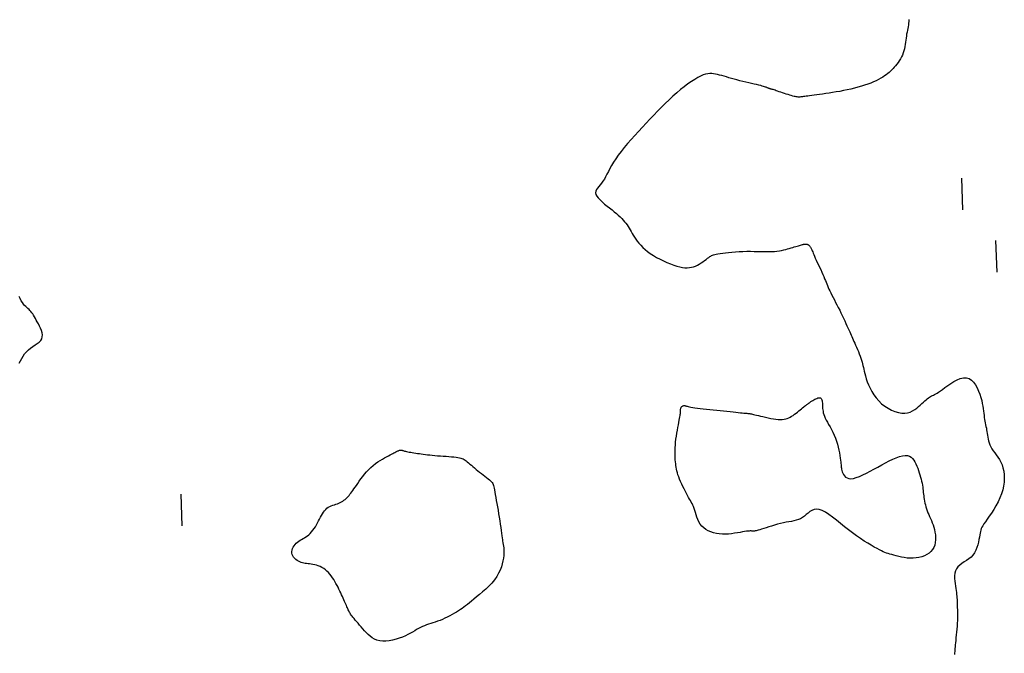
# Model space of a CAD drawing. Header units: millimetres. Extents: x 32690613 to 32693367, y 5343692 to 5344708.
# Tile 314 of 656: x 32692805 to 32692836, y 5343718 to 5343738. Entities that reach past the tile are written whole.
import ezdxf

# ---------------------------------------------------------------- set-up
doc = ezdxf.new("R2010")
doc.units = ezdxf.units.MM
doc.header["$LTSCALE"] = 20
doc.layers.add('02-DGM_HL_493.50', color=112, linetype='Continuous')

msp = doc.modelspace()

# ---------------------------------------------------------------- linework, layer by layer
at = {"layer": '02-DGM_HL_493.50', "elevation": 493.5, "flags": 128}
for points in [[(32692833.153, 5343737.748), (32692833.151, 5343737.69), (32692833.147, 5343737.633), (32692833.14, 5343737.577), (32692833.131, 5343737.521), (32692833.121, 5343737.465), (32692833.11, 5343737.408), (32692833.098, 5343737.35), (32692833.087, 5343737.29), (32692833.077, 5343737.228), (32692833.068, 5343737.164), (32692833.06, 5343737.098), (32692833.052, 5343737.031), (32692833.042, 5343736.962), (32692833.031, 5343736.894), (32692833.017, 5343736.825), (32692833, 5343736.758), (32692832.979, 5343736.692), (32692832.953, 5343736.627), (32692832.923, 5343736.565), (32692832.89, 5343736.506), (32692832.853, 5343736.448), (32692832.815, 5343736.393), (32692832.776, 5343736.34), (32692832.736, 5343736.29), (32692832.696, 5343736.243), (32692832.657, 5343736.199), (32692832.618, 5343736.157), (32692832.578, 5343736.117), (32692832.537, 5343736.079), (32692832.492, 5343736.041), (32692832.444, 5343736.005), (32692832.392, 5343735.968), (32692832.334, 5343735.931), (32692832.269, 5343735.894), (32692832.199, 5343735.856), (32692832.122, 5343735.818), (32692832.04, 5343735.78), (32692831.953, 5343735.743), (32692831.859, 5343735.707), (32692831.761, 5343735.673), (32692831.658, 5343735.64), (32692831.551, 5343735.608), (32692831.439, 5343735.579), (32692831.325, 5343735.552), (32692831.21, 5343735.527), (32692831.093, 5343735.503), (32692830.977, 5343735.481), (32692830.862, 5343735.461), (32692830.75, 5343735.442), (32692830.641, 5343735.425), (32692830.535, 5343735.41), (32692830.435, 5343735.396), (32692830.34, 5343735.383), (32692830.251, 5343735.371), (32692830.168, 5343735.361), (32692830.094, 5343735.351), (32692830.027, 5343735.342), (32692829.969, 5343735.334), (32692829.919, 5343735.327), (32692829.876, 5343735.32), (32692829.838, 5343735.315), (32692829.804, 5343735.31), (32692829.774, 5343735.306), (32692829.746, 5343735.304), (32692829.719, 5343735.302), (32692829.692, 5343735.302), (32692829.664, 5343735.302), (32692829.636, 5343735.305), (32692829.605, 5343735.309), (32692829.571, 5343735.315), (32692829.535, 5343735.323), (32692829.494, 5343735.333), (32692829.449, 5343735.345), (32692829.399, 5343735.36), (32692829.346, 5343735.377), (32692829.29, 5343735.396), (32692829.233, 5343735.415), (32692829.176, 5343735.434), (32692829.12, 5343735.453), (32692829.068, 5343735.471), (32692829.019, 5343735.488), (32692828.976, 5343735.502), (32692828.938, 5343735.515), (32692828.905, 5343735.525), (32692828.875, 5343735.535), (32692828.85, 5343735.542), (32692828.828, 5343735.549), (32692828.808, 5343735.555), (32692828.791, 5343735.56), (32692828.777, 5343735.564), (32692828.763, 5343735.568), (32692828.751, 5343735.572), (32692828.739, 5343735.576), (32692828.728, 5343735.579), (32692828.716, 5343735.584), (32692828.703, 5343735.588), (32692828.689, 5343735.594), (32692828.674, 5343735.6), (32692828.655, 5343735.608), (32692828.633, 5343735.616), (32692828.606, 5343735.626), (32692828.573, 5343735.637), (32692828.532, 5343735.649), (32692828.484, 5343735.662), (32692828.426, 5343735.677), (32692828.357, 5343735.694), (32692828.281, 5343735.712), (32692828.197, 5343735.731), (32692828.108, 5343735.751), (32692828.015, 5343735.773), (32692827.921, 5343735.795), (32692827.827, 5343735.818), (32692827.735, 5343735.841), (32692827.647, 5343735.865), (32692827.561, 5343735.888), (32692827.48, 5343735.912), (32692827.401, 5343735.935), (32692827.327, 5343735.957), (32692827.255, 5343735.977), (32692827.187, 5343735.996), (32692827.123, 5343736.013), (32692827.061, 5343736.027), (32692827.001, 5343736.038), (32692826.941, 5343736.044), (32692826.879, 5343736.045), (32692826.815, 5343736.038), (32692826.747, 5343736.023), (32692826.673, 5343735.998), (32692826.591, 5343735.963), (32692826.501, 5343735.916), (32692826.402, 5343735.859), (32692826.298, 5343735.791), (32692826.188, 5343735.714), (32692826.073, 5343735.628), (32692825.955, 5343735.535), (32692825.836, 5343735.435), (32692825.715, 5343735.328), (32692825.594, 5343735.217), (32692825.474, 5343735.101), (32692825.353, 5343734.981), (32692825.233, 5343734.858), (32692825.113, 5343734.732), (32692824.993, 5343734.604), (32692824.873, 5343734.475), (32692824.752, 5343734.346), (32692824.633, 5343734.216), (32692824.514, 5343734.087), (32692824.399, 5343733.959), (32692824.287, 5343733.833), (32692824.182, 5343733.709), (32692824.083, 5343733.588), (32692823.992, 5343733.471), (32692823.912, 5343733.357), (32692823.842, 5343733.249), (32692823.781, 5343733.145), (32692823.728, 5343733.047), (32692823.681, 5343732.954), (32692823.637, 5343732.867), (32692823.595, 5343732.786), (32692823.554, 5343732.712), (32692823.511, 5343732.644), (32692823.465, 5343732.583), (32692823.419, 5343732.528), (32692823.375, 5343732.476), (32692823.336, 5343732.428), (32692823.305, 5343732.381), (32692823.285, 5343732.333), (32692823.278, 5343732.284), (32692823.288, 5343732.232), (32692823.317, 5343732.176), (32692823.361, 5343732.117), (32692823.419, 5343732.055), (32692823.487, 5343731.992), (32692823.561, 5343731.927), (32692823.64, 5343731.863), (32692823.719, 5343731.801), (32692823.795, 5343731.74), (32692823.867, 5343731.681), (32692823.933, 5343731.625), (32692823.994, 5343731.572), (32692824.05, 5343731.52), (32692824.102, 5343731.469), (32692824.149, 5343731.418), (32692824.193, 5343731.368), (32692824.232, 5343731.318), (32692824.268, 5343731.268), (32692824.302, 5343731.216), (32692824.334, 5343731.164), (32692824.365, 5343731.11), (32692824.396, 5343731.055), (32692824.429, 5343730.999), (32692824.464, 5343730.941), (32692824.502, 5343730.881), (32692824.544, 5343730.819), (32692824.591, 5343730.755), (32692824.643, 5343730.69), (32692824.701, 5343730.625), (32692824.765, 5343730.559), (32692824.837, 5343730.493), (32692824.916, 5343730.428), (32692825.003, 5343730.364), (32692825.099, 5343730.302), (32692825.202, 5343730.241), (32692825.309, 5343730.184), (32692825.419, 5343730.13), (32692825.529, 5343730.081), (32692825.638, 5343730.037), (32692825.742, 5343729.999), (32692825.841, 5343729.968), (32692825.932, 5343729.944), (32692826.016, 5343729.928), (32692826.094, 5343729.918), (32692826.166, 5343729.916), (32692826.235, 5343729.92), (32692826.3, 5343729.93), (32692826.363, 5343729.947), (32692826.425, 5343729.97), (32692826.486, 5343729.999), (32692826.546, 5343730.032), (32692826.605, 5343730.068), (32692826.661, 5343730.105), (32692826.714, 5343730.143), (32692826.763, 5343730.179), (32692826.807, 5343730.213), (32692826.846, 5343730.242), (32692826.879, 5343730.267), (32692826.909, 5343730.286), (32692826.937, 5343730.302), (32692826.966, 5343730.315), (32692826.998, 5343730.326), (32692827.035, 5343730.335), (32692827.081, 5343730.345), (32692827.137, 5343730.354), (32692827.206, 5343730.365), (32692827.285, 5343730.377), (32692827.375, 5343730.389), (32692827.473, 5343730.4), (32692827.578, 5343730.411), (32692827.689, 5343730.42), (32692827.805, 5343730.428), (32692827.923, 5343730.433), (32692828.043, 5343730.435), (32692828.163, 5343730.434), (32692828.282, 5343730.432), (32692828.4, 5343730.43), (32692828.514, 5343730.427), (32692828.624, 5343730.425), (32692828.728, 5343730.425), (32692828.825, 5343730.428), (32692828.915, 5343730.433), (32692828.998, 5343730.441), (32692829.074, 5343730.451), (32692829.145, 5343730.463), (32692829.211, 5343730.477), (32692829.272, 5343730.492), (32692829.331, 5343730.508), (32692829.387, 5343730.524), (32692829.441, 5343730.54), (32692829.493, 5343730.555), (32692829.542, 5343730.571), (32692829.589, 5343730.585), (32692829.633, 5343730.599), (32692829.674, 5343730.611), (32692829.711, 5343730.623), (32692829.744, 5343730.633), (32692829.773, 5343730.641), (32692829.798, 5343730.647), (32692829.82, 5343730.653), (32692829.839, 5343730.657), (32692829.856, 5343730.659), (32692829.871, 5343730.661), (32692829.885, 5343730.662), (32692829.898, 5343730.662), (32692829.911, 5343730.662), (32692829.924, 5343730.661), (32692829.937, 5343730.659), (32692829.95, 5343730.656), (32692829.962, 5343730.652), (32692829.973, 5343730.647), (32692829.985, 5343730.642), (32692829.996, 5343730.635), (32692830.006, 5343730.627), (32692830.016, 5343730.618), (32692830.026, 5343730.607), (32692830.036, 5343730.594), (32692830.046, 5343730.58), (32692830.055, 5343730.564), (32692830.065, 5343730.546), (32692830.075, 5343730.525), (32692830.086, 5343730.503), (32692830.097, 5343730.477), (32692830.109, 5343730.448), (32692830.124, 5343730.414), (32692830.14, 5343730.375), (32692830.159, 5343730.331), (32692830.182, 5343730.28), (32692830.207, 5343730.222), (32692830.237, 5343730.157), (32692830.27, 5343730.086), (32692830.304, 5343730.011), (32692830.34, 5343729.934), (32692830.376, 5343729.856), (32692830.411, 5343729.779), (32692830.444, 5343729.704), (32692830.474, 5343729.635), (32692830.501, 5343729.571), (32692830.526, 5343729.512), (32692830.548, 5343729.457), (32692830.569, 5343729.404), (32692830.591, 5343729.351), (32692830.613, 5343729.298), (32692830.637, 5343729.243), (32692830.665, 5343729.184), (32692830.696, 5343729.12), (32692830.73, 5343729.051), (32692830.768, 5343728.979), (32692830.807, 5343728.903), (32692830.848, 5343728.824), (32692830.89, 5343728.743), (32692830.932, 5343728.66), (32692830.975, 5343728.576), (32692831.016, 5343728.491), (32692831.057, 5343728.406), (32692831.096, 5343728.323), (32692831.134, 5343728.241), (32692831.17, 5343728.162), (32692831.204, 5343728.087), (32692831.235, 5343728.017), (32692831.264, 5343727.952), (32692831.29, 5343727.894), (32692831.314, 5343727.84), (32692831.336, 5343727.79), (32692831.358, 5343727.742), (32692831.379, 5343727.695), (32692831.401, 5343727.646), (32692831.424, 5343727.594), (32692831.449, 5343727.538), (32692831.476, 5343727.477), (32692831.505, 5343727.411), (32692831.535, 5343727.342), (32692831.565, 5343727.272), (32692831.594, 5343727.201), (32692831.621, 5343727.131), (32692831.646, 5343727.063), (32692831.667, 5343726.999), (32692831.684, 5343726.939), (32692831.698, 5343726.883), (32692831.71, 5343726.828), (32692831.722, 5343726.772), (32692831.734, 5343726.713), (32692831.748, 5343726.65), (32692831.765, 5343726.581), (32692831.786, 5343726.503), (32692831.813, 5343726.416), (32692831.846, 5343726.321), (32692831.886, 5343726.22), (32692831.933, 5343726.116), (32692831.988, 5343726.011), (32692832.052, 5343725.908), (32692832.124, 5343725.807), (32692832.206, 5343725.713), (32692832.298, 5343725.627), (32692832.397, 5343725.55), (32692832.502, 5343725.483), (32692832.61, 5343725.427), (32692832.719, 5343725.382), (32692832.826, 5343725.351), (32692832.93, 5343725.332), (32692833.028, 5343725.328), (32692833.117, 5343725.339), (32692833.199, 5343725.363), (32692833.274, 5343725.397), (32692833.342, 5343725.439), (32692833.405, 5343725.486), (32692833.463, 5343725.535), (32692833.516, 5343725.585), (32692833.566, 5343725.633), (32692833.613, 5343725.676), (32692833.657, 5343725.715), (32692833.698, 5343725.75), (32692833.737, 5343725.78), (32692833.774, 5343725.808), (32692833.809, 5343725.831), (32692833.842, 5343725.852), (32692833.874, 5343725.87), (32692833.904, 5343725.886), (32692833.934, 5343725.901), (32692833.967, 5343725.918), (32692834.002, 5343725.937), (32692834.044, 5343725.96), (32692834.092, 5343725.99), (32692834.149, 5343726.028), (32692834.216, 5343726.075), (32692834.295, 5343726.133), (32692834.383, 5343726.198), (32692834.478, 5343726.263), (32692834.577, 5343726.326), (32692834.679, 5343726.381), (32692834.779, 5343726.422), (32692834.877, 5343726.446), (32692834.969, 5343726.447), (32692835.053, 5343726.421), (32692835.128, 5343726.373), (32692835.196, 5343726.305), (32692835.257, 5343726.221), (32692835.31, 5343726.127), (32692835.356, 5343726.027), (32692835.395, 5343725.924), (32692835.427, 5343725.822), (32692835.453, 5343725.726), (32692835.473, 5343725.636), (32692835.489, 5343725.551), (32692835.501, 5343725.471), (32692835.511, 5343725.395), (32692835.519, 5343725.324), (32692835.527, 5343725.257), (32692835.535, 5343725.193), (32692835.544, 5343725.132), (32692835.554, 5343725.074), (32692835.566, 5343725.018), (32692835.577, 5343724.963), (32692835.588, 5343724.909), (32692835.6, 5343724.855), (32692835.61, 5343724.801), (32692835.619, 5343724.746), (32692835.627, 5343724.689), (32692835.634, 5343724.631), (32692835.643, 5343724.572), (32692835.653, 5343724.512), (32692835.667, 5343724.451), (32692835.684, 5343724.39), (32692835.708, 5343724.328), (32692835.738, 5343724.267), (32692835.775, 5343724.206), (32692835.818, 5343724.144), (32692835.865, 5343724.08), (32692835.914, 5343724.013), (32692835.964, 5343723.943), (32692836.011, 5343723.867), (32692836.055, 5343723.785), (32692836.094, 5343723.697), (32692836.125, 5343723.601), (32692836.147, 5343723.497), (32692836.162, 5343723.387), (32692836.166, 5343723.272), (32692836.161, 5343723.153), (32692836.145, 5343723.03), (32692836.118, 5343722.905), (32692836.079, 5343722.779), (32692836.029, 5343722.652), (32692835.968, 5343722.527), (32692835.901, 5343722.404), (32692835.831, 5343722.287), (32692835.759, 5343722.176), (32692835.69, 5343722.074), (32692835.626, 5343721.981), (32692835.57, 5343721.901), (32692835.525, 5343721.834), (32692835.489, 5343721.778), (32692835.461, 5343721.729), (32692835.44, 5343721.685), (32692835.424, 5343721.642), (32692835.411, 5343721.597), (32692835.401, 5343721.547), (32692835.391, 5343721.489), (32692835.38, 5343721.421), (32692835.368, 5343721.344), (32692835.351, 5343721.262), (32692835.331, 5343721.176), (32692835.304, 5343721.089), (32692835.271, 5343721.005), (32692835.229, 5343720.925), (32692835.178, 5343720.852), (32692835.117, 5343720.788), (32692835.048, 5343720.732), (32692834.975, 5343720.681), (32692834.901, 5343720.633), (32692834.83, 5343720.585), (32692834.763, 5343720.535), (32692834.705, 5343720.482), (32692834.659, 5343720.422), (32692834.627, 5343720.354), (32692834.608, 5343720.279), (32692834.599, 5343720.199), (32692834.599, 5343720.116), (32692834.605, 5343720.033), (32692834.615, 5343719.951), (32692834.627, 5343719.872), (32692834.639, 5343719.798), (32692834.649, 5343719.731), (32692834.657, 5343719.67), (32692834.663, 5343719.612), (32692834.668, 5343719.558), (32692834.672, 5343719.504), (32692834.675, 5343719.449), (32692834.677, 5343719.393), (32692834.68, 5343719.333), (32692834.682, 5343719.268), (32692834.684, 5343719.198), (32692834.687, 5343719.124), (32692834.688, 5343719.045), (32692834.689, 5343718.963), (32692834.688, 5343718.878), (32692834.686, 5343718.79), (32692834.682, 5343718.699), (32692834.676, 5343718.606), (32692834.669, 5343718.513), (32692834.661, 5343718.42), (32692834.652, 5343718.33), (32692834.643, 5343718.243), (32692834.634, 5343718.161), (32692834.626, 5343718.086), (32692834.62, 5343718.018), (32692834.615, 5343717.96), (32692834.611, 5343717.908), (32692834.607, 5343717.86), (32692834.604, 5343717.813), (32692834.6, 5343717.765), (32692834.596, 5343717.713)], [(32692834.862, 5343731.738), (32692834.823, 5343732.738)], [(32692835.939, 5343729.779), (32692835.9, 5343730.778)], [(32692805.098, 5343726.905), (32692805.139, 5343726.975), (32692805.18, 5343727.049), (32692805.224, 5343727.125), (32692805.273, 5343727.199), (32692805.329, 5343727.267), (32692805.393, 5343727.328), (32692805.462, 5343727.383), (32692805.534, 5343727.432), (32692805.605, 5343727.479), (32692805.672, 5343727.525), (32692805.731, 5343727.572), (32692805.779, 5343727.621), (32692805.813, 5343727.675), (32692805.83, 5343727.735), (32692805.833, 5343727.799), (32692805.822, 5343727.867), (32692805.802, 5343727.936), (32692805.774, 5343728.007), (32692805.742, 5343728.076), (32692805.707, 5343728.144), (32692805.672, 5343728.207), (32692805.64, 5343728.266), (32692805.61, 5343728.32), (32692805.581, 5343728.369), (32692805.553, 5343728.415), (32692805.526, 5343728.457), (32692805.499, 5343728.496), (32692805.471, 5343728.532), (32692805.441, 5343728.565), (32692805.41, 5343728.596), (32692805.377, 5343728.627), (32692805.343, 5343728.658), (32692805.308, 5343728.692), (32692805.272, 5343728.729), (32692805.237, 5343728.771), (32692805.202, 5343728.82), (32692805.168, 5343728.877), (32692805.134, 5343728.942), (32692805.101, 5343729.014)], [(32692810.193, 5343722.768), (32692810.232, 5343721.769)]]:
    msp.add_lwpolyline(points, dxfattribs=at)
for points in [[(32692833.29, 5343720.752), (32692833.196, 5343720.752), (32692833.103, 5343720.758), (32692833.012, 5343720.77), (32692832.924, 5343720.786), (32692832.839, 5343720.805), (32692832.759, 5343720.825), (32692832.685, 5343720.845), (32692832.618, 5343720.865), (32692832.558, 5343720.882), (32692832.504, 5343720.899), (32692832.453, 5343720.916), (32692832.402, 5343720.934), (32692832.349, 5343720.956), (32692832.291, 5343720.983), (32692832.226, 5343721.015), (32692832.152, 5343721.055), (32692832.066, 5343721.103), (32692831.97, 5343721.159), (32692831.865, 5343721.223), (32692831.752, 5343721.295), (32692831.633, 5343721.373), (32692831.509, 5343721.458), (32692831.382, 5343721.549), (32692831.253, 5343721.645), (32692831.124, 5343721.746), (32692830.997, 5343721.849), (32692830.871, 5343721.95), (32692830.75, 5343722.044), (32692830.633, 5343722.129), (32692830.523, 5343722.2), (32692830.421, 5343722.254), (32692830.328, 5343722.287), (32692830.244, 5343722.297), (32692830.169, 5343722.287), (32692830.101, 5343722.26), (32692830.038, 5343722.222), (32692829.979, 5343722.176), (32692829.921, 5343722.126), (32692829.863, 5343722.077), (32692829.804, 5343722.033), (32692829.741, 5343721.998), (32692829.675, 5343721.97), (32692829.605, 5343721.948), (32692829.531, 5343721.93), (32692829.454, 5343721.914), (32692829.373, 5343721.9), (32692829.289, 5343721.885), (32692829.2, 5343721.867), (32692829.108, 5343721.845), (32692829.014, 5343721.821), (32692828.92, 5343721.794), (32692828.828, 5343721.766), (32692828.739, 5343721.738), (32692828.655, 5343721.712), (32692828.579, 5343721.687), (32692828.512, 5343721.665), (32692828.456, 5343721.648), (32692828.409, 5343721.634), (32692828.37, 5343721.624), (32692828.338, 5343721.616), (32692828.311, 5343721.611), (32692828.288, 5343721.608), (32692828.268, 5343721.607), (32692828.249, 5343721.607), (32692828.229, 5343721.608), (32692828.207, 5343721.61), (32692828.183, 5343721.611), (32692828.155, 5343721.611), (32692828.121, 5343721.61), (32692828.08, 5343721.608), (32692828.032, 5343721.602), (32692827.975, 5343721.594), (32692827.908, 5343721.582), (32692827.832, 5343721.568), (32692827.749, 5343721.552), (32692827.66, 5343721.538), (32692827.567, 5343721.525), (32692827.47, 5343721.515), (32692827.373, 5343721.509), (32692827.275, 5343721.51), (32692827.179, 5343721.517), (32692827.086, 5343721.531), (32692826.996, 5343721.553), (32692826.91, 5343721.581), (32692826.83, 5343721.617), (32692826.756, 5343721.66), (32692826.689, 5343721.71), (32692826.63, 5343721.766), (32692826.58, 5343721.83), (32692826.537, 5343721.899), (32692826.502, 5343721.971), (32692826.472, 5343722.045), (32692826.446, 5343722.119), (32692826.423, 5343722.191), (32692826.402, 5343722.26), (32692826.382, 5343722.323), (32692826.361, 5343722.379), (32692826.34, 5343722.43), (32692826.318, 5343722.477), (32692826.294, 5343722.522), (32692826.269, 5343722.568), (32692826.241, 5343722.616), (32692826.212, 5343722.668), (32692826.179, 5343722.726), (32692826.144, 5343722.791), (32692826.108, 5343722.861), (32692826.07, 5343722.937), (32692826.032, 5343723.014), (32692825.995, 5343723.093), (32692825.96, 5343723.172), (32692825.928, 5343723.248), (32692825.899, 5343723.319), (32692825.875, 5343723.386), (32692825.856, 5343723.448), (32692825.84, 5343723.507), (32692825.827, 5343723.564), (32692825.817, 5343723.62), (32692825.809, 5343723.677), (32692825.803, 5343723.734), (32692825.797, 5343723.795), (32692825.792, 5343723.859), (32692825.788, 5343723.927), (32692825.786, 5343723.999), (32692825.784, 5343724.075), (32692825.785, 5343724.154), (32692825.788, 5343724.237), (32692825.793, 5343724.324), (32692825.801, 5343724.414), (32692825.812, 5343724.507), (32692825.825, 5343724.601), (32692825.84, 5343724.696), (32692825.856, 5343724.788), (32692825.873, 5343724.878), (32692825.889, 5343724.961), (32692825.903, 5343725.038), (32692825.917, 5343725.106), (32692825.928, 5343725.164), (32692825.936, 5343725.213), (32692825.943, 5343725.254), (32692825.948, 5343725.288), (32692825.952, 5343725.316), (32692825.954, 5343725.341), (32692825.956, 5343725.362), (32692825.957, 5343725.382), (32692825.957, 5343725.401), (32692825.958, 5343725.42), (32692825.959, 5343725.438), (32692825.96, 5343725.455), (32692825.963, 5343725.472), (32692825.966, 5343725.487), (32692825.972, 5343725.502), (32692825.979, 5343725.515), (32692825.989, 5343725.528), (32692826, 5343725.538), (32692826.013, 5343725.548), (32692826.028, 5343725.555), (32692826.043, 5343725.561), (32692826.059, 5343725.565), (32692826.075, 5343725.567), (32692826.091, 5343725.567), (32692826.107, 5343725.564), (32692826.124, 5343725.56), (32692826.144, 5343725.554), (32692826.168, 5343725.546), (32692826.198, 5343725.538), (32692826.236, 5343725.528), (32692826.282, 5343725.518), (32692826.339, 5343725.508), (32692826.408, 5343725.498), (32692826.488, 5343725.488), (32692826.576, 5343725.478), (32692826.672, 5343725.468), (32692826.773, 5343725.458), (32692826.879, 5343725.447), (32692826.988, 5343725.436), (32692827.097, 5343725.425), (32692827.206, 5343725.413), (32692827.314, 5343725.401), (32692827.418, 5343725.389), (32692827.518, 5343725.378), (32692827.612, 5343725.367), (32692827.698, 5343725.357), (32692827.776, 5343725.348), (32692827.845, 5343725.34), (32692827.902, 5343725.335), (32692827.95, 5343725.331), (32692827.989, 5343725.328), (32692828.022, 5343725.325), (32692828.05, 5343725.324), (32692828.074, 5343725.322), (32692828.096, 5343725.32), (32692828.117, 5343725.318), (32692828.139, 5343725.314), (32692828.163, 5343725.31), (32692828.191, 5343725.305), (32692828.222, 5343725.298), (32692828.259, 5343725.29), (32692828.301, 5343725.279), (32692828.352, 5343725.267), (32692828.41, 5343725.253), (32692828.478, 5343725.236), (32692828.553, 5343725.219), (32692828.633, 5343725.2), (32692828.716, 5343725.182), (32692828.8, 5343725.165), (32692828.883, 5343725.151), (32692828.963, 5343725.139), (32692829.038, 5343725.131), (32692829.105, 5343725.128), (32692829.166, 5343725.13), (32692829.222, 5343725.135), (32692829.274, 5343725.146), (32692829.322, 5343725.16), (32692829.369, 5343725.179), (32692829.414, 5343725.202), (32692829.459, 5343725.229), (32692829.506, 5343725.259), (32692829.552, 5343725.292), (32692829.599, 5343725.327), (32692829.645, 5343725.363), (32692829.689, 5343725.399), (32692829.732, 5343725.434), (32692829.771, 5343725.467), (32692829.807, 5343725.497), (32692829.84, 5343725.524), (32692829.869, 5343725.547), (32692829.894, 5343725.567), (32692829.917, 5343725.585), (32692829.937, 5343725.6), (32692829.956, 5343725.614), (32692829.972, 5343725.626), (32692829.988, 5343725.638), (32692830.003, 5343725.649), (32692830.018, 5343725.659), (32692830.033, 5343725.67), (32692830.049, 5343725.68), (32692830.066, 5343725.692), (32692830.085, 5343725.704), (32692830.107, 5343725.718), (32692830.132, 5343725.732), (32692830.16, 5343725.749), (32692830.19, 5343725.765), (32692830.223, 5343725.781), (32692830.255, 5343725.796), (32692830.287, 5343725.807), (32692830.317, 5343725.813), (32692830.344, 5343725.814), (32692830.368, 5343725.808), (32692830.387, 5343725.795), (32692830.401, 5343725.774), (32692830.412, 5343725.748), (32692830.42, 5343725.717), (32692830.425, 5343725.681), (32692830.429, 5343725.643), (32692830.431, 5343725.602), (32692830.433, 5343725.561), (32692830.435, 5343725.519), (32692830.438, 5343725.477), (32692830.442, 5343725.433), (32692830.449, 5343725.388), (32692830.459, 5343725.34), (32692830.473, 5343725.289), (32692830.492, 5343725.234), (32692830.518, 5343725.175), (32692830.549, 5343725.111), (32692830.586, 5343725.042), (32692830.627, 5343724.969), (32692830.67, 5343724.892), (32692830.714, 5343724.81), (32692830.758, 5343724.725), (32692830.8, 5343724.636), (32692830.838, 5343724.544), (32692830.872, 5343724.449), (32692830.902, 5343724.352), (32692830.928, 5343724.256), (32692830.949, 5343724.162), (32692830.967, 5343724.072), (32692830.982, 5343723.988), (32692830.994, 5343723.911), (32692831.003, 5343723.843), (32692831.009, 5343723.786), (32692831.014, 5343723.738), (32692831.018, 5343723.697), (32692831.021, 5343723.661), (32692831.025, 5343723.628), (32692831.029, 5343723.595), (32692831.036, 5343723.561), (32692831.045, 5343723.523), (32692831.057, 5343723.481), (32692831.074, 5343723.437), (32692831.096, 5343723.392), (32692831.125, 5343723.349), (32692831.161, 5343723.312), (32692831.207, 5343723.284), (32692831.262, 5343723.265), (32692831.329, 5343723.261), (32692831.408, 5343723.271), (32692831.498, 5343723.296), (32692831.597, 5343723.333), (32692831.703, 5343723.379), (32692831.816, 5343723.434), (32692831.934, 5343723.495), (32692832.054, 5343723.56), (32692832.177, 5343723.627), (32692832.299, 5343723.694), (32692832.42, 5343723.759), (32692832.538, 5343723.82), (32692832.652, 5343723.875), (32692832.76, 5343723.922), (32692832.861, 5343723.959), (32692832.955, 5343723.984), (32692833.038, 5343723.994), (32692833.111, 5343723.99), (32692833.173, 5343723.971), (32692833.228, 5343723.939), (32692833.274, 5343723.897), (32692833.315, 5343723.846), (32692833.35, 5343723.789), (32692833.381, 5343723.725), (32692833.41, 5343723.659), (32692833.437, 5343723.59), (32692833.462, 5343723.521), (32692833.485, 5343723.451), (32692833.507, 5343723.381), (32692833.527, 5343723.312), (32692833.544, 5343723.244), (32692833.56, 5343723.178), (32692833.573, 5343723.115), (32692833.583, 5343723.054), (32692833.592, 5343722.996), (32692833.599, 5343722.94), (32692833.606, 5343722.885), (32692833.612, 5343722.83), (32692833.618, 5343722.776), (32692833.624, 5343722.722), (32692833.632, 5343722.667), (32692833.641, 5343722.61), (32692833.652, 5343722.552), (32692833.665, 5343722.493), (32692833.68, 5343722.433), (32692833.696, 5343722.372), (32692833.715, 5343722.311), (32692833.736, 5343722.25), (32692833.759, 5343722.188), (32692833.784, 5343722.126), (32692833.811, 5343722.064), (32692833.839, 5343722.001), (32692833.867, 5343721.937), (32692833.894, 5343721.87), (32692833.92, 5343721.801), (32692833.943, 5343721.729), (32692833.963, 5343721.654), (32692833.98, 5343721.575), (32692833.992, 5343721.493), (32692833.998, 5343721.41), (32692833.997, 5343721.327), (32692833.988, 5343721.246), (32692833.971, 5343721.167), (32692833.943, 5343721.094), (32692833.904, 5343721.026), (32692833.854, 5343720.965), (32692833.794, 5343720.912), (32692833.724, 5343720.867), (32692833.646, 5343720.828), (32692833.563, 5343720.798), (32692833.475, 5343720.775), (32692833.383, 5343720.759)], [(32692817.141, 5343724.166), (32692817.153, 5343724.165), (32692817.165, 5343724.162), (32692817.178, 5343724.158), (32692817.193, 5343724.153), (32692817.21, 5343724.147), (32692817.231, 5343724.14), (32692817.256, 5343724.133), (32692817.285, 5343724.126), (32692817.319, 5343724.118), (32692817.358, 5343724.11), (32692817.401, 5343724.102), (32692817.448, 5343724.094), (32692817.498, 5343724.085), (32692817.55, 5343724.077), (32692817.606, 5343724.068), (32692817.663, 5343724.06), (32692817.721, 5343724.051), (32692817.781, 5343724.042), (32692817.844, 5343724.034), (32692817.909, 5343724.025), (32692817.977, 5343724.017), (32692818.05, 5343724.009), (32692818.126, 5343724.001), (32692818.207, 5343723.994), (32692818.293, 5343723.987), (32692818.382, 5343723.98), (32692818.473, 5343723.974), (32692818.563, 5343723.967), (32692818.65, 5343723.961), (32692818.733, 5343723.954), (32692818.809, 5343723.948), (32692818.876, 5343723.94), (32692818.934, 5343723.932), (32692818.984, 5343723.924), (32692819.026, 5343723.913), (32692819.063, 5343723.901), (32692819.097, 5343723.886), (32692819.128, 5343723.868), (32692819.16, 5343723.847), (32692819.194, 5343723.822), (32692819.23, 5343723.793), (32692819.27, 5343723.759), (32692819.313, 5343723.723), (32692819.359, 5343723.683), (32692819.407, 5343723.642), (32692819.457, 5343723.599), (32692819.51, 5343723.554), (32692819.564, 5343723.51), (32692819.62, 5343723.465), (32692819.677, 5343723.421), (32692819.733, 5343723.378), (32692819.787, 5343723.336), (32692819.839, 5343723.296), (32692819.886, 5343723.258), (32692819.928, 5343723.224), (32692819.964, 5343723.192), (32692819.993, 5343723.163), (32692820.016, 5343723.136), (32692820.033, 5343723.109), (32692820.047, 5343723.08), (32692820.059, 5343723.047), (32692820.068, 5343723.008), (32692820.078, 5343722.961), (32692820.088, 5343722.905), (32692820.101, 5343722.837), (32692820.115, 5343722.759), (32692820.131, 5343722.672), (32692820.147, 5343722.578), (32692820.165, 5343722.478), (32692820.183, 5343722.372), (32692820.201, 5343722.264), (32692820.219, 5343722.154), (32692820.237, 5343722.043), (32692820.254, 5343721.933), (32692820.27, 5343721.826), (32692820.285, 5343721.723), (32692820.299, 5343721.627), (32692820.311, 5343721.538), (32692820.323, 5343721.459), (32692820.332, 5343721.39), (32692820.34, 5343721.334), (32692820.346, 5343721.289), (32692820.352, 5343721.253), (32692820.356, 5343721.225), (32692820.359, 5343721.203), (32692820.363, 5343721.185), (32692820.366, 5343721.17), (32692820.37, 5343721.156), (32692820.374, 5343721.141), (32692820.378, 5343721.123), (32692820.382, 5343721.103), (32692820.385, 5343721.078), (32692820.388, 5343721.046), (32692820.389, 5343721.008), (32692820.389, 5343720.96), (32692820.386, 5343720.903), (32692820.381, 5343720.835), (32692820.372, 5343720.757), (32692820.357, 5343720.671), (32692820.336, 5343720.579), (32692820.307, 5343720.481), (32692820.269, 5343720.38), (32692820.22, 5343720.277), (32692820.159, 5343720.173), (32692820.086, 5343720.071), (32692820.002, 5343719.97), (32692819.91, 5343719.873), (32692819.813, 5343719.779), (32692819.715, 5343719.69), (32692819.619, 5343719.607), (32692819.526, 5343719.53), (32692819.441, 5343719.46), (32692819.365, 5343719.398), (32692819.297, 5343719.344), (32692819.235, 5343719.295), (32692819.178, 5343719.25), (32692819.123, 5343719.209), (32692819.069, 5343719.17), (32692819.013, 5343719.132), (32692818.955, 5343719.094), (32692818.891, 5343719.054), (32692818.823, 5343719.014), (32692818.752, 5343718.973), (32692818.678, 5343718.933), (32692818.602, 5343718.894), (32692818.525, 5343718.857), (32692818.448, 5343718.822), (32692818.371, 5343718.791), (32692818.295, 5343718.763), (32692818.221, 5343718.738), (32692818.149, 5343718.714), (32692818.078, 5343718.692), (32692818.009, 5343718.67), (32692817.942, 5343718.648), (32692817.877, 5343718.623), (32692817.814, 5343718.596), (32692817.754, 5343718.566), (32692817.694, 5343718.533), (32692817.634, 5343718.498), (32692817.573, 5343718.461), (32692817.507, 5343718.422), (32692817.437, 5343718.383), (32692817.361, 5343718.343), (32692817.278, 5343718.303), (32692817.186, 5343718.265), (32692817.087, 5343718.229), (32692816.984, 5343718.196), (32692816.878, 5343718.169), (32692816.771, 5343718.149), (32692816.667, 5343718.137), (32692816.566, 5343718.135), (32692816.471, 5343718.144), (32692816.384, 5343718.166), (32692816.305, 5343718.199), (32692816.231, 5343718.241), (32692816.164, 5343718.29), (32692816.101, 5343718.345), (32692816.043, 5343718.404), (32692815.987, 5343718.465), (32692815.934, 5343718.526), (32692815.882, 5343718.586), (32692815.832, 5343718.643), (32692815.785, 5343718.699), (32692815.74, 5343718.751), (32692815.699, 5343718.8), (32692815.661, 5343718.846), (32692815.627, 5343718.888), (32692815.597, 5343718.926), (32692815.572, 5343718.96), (32692815.551, 5343718.99), (32692815.534, 5343719.017), (32692815.519, 5343719.043), (32692815.505, 5343719.068), (32692815.493, 5343719.094), (32692815.48, 5343719.121), (32692815.467, 5343719.15), (32692815.453, 5343719.182), (32692815.437, 5343719.218), (32692815.42, 5343719.256), (32692815.401, 5343719.298), (32692815.382, 5343719.342), (32692815.361, 5343719.389), (32692815.339, 5343719.438), (32692815.316, 5343719.49), (32692815.292, 5343719.543), (32692815.267, 5343719.599), (32692815.241, 5343719.656), (32692815.213, 5343719.715), (32692815.184, 5343719.775), (32692815.155, 5343719.835), (32692815.123, 5343719.896), (32692815.09, 5343719.957), (32692815.056, 5343720.018), (32692815.02, 5343720.079), (32692814.981, 5343720.138), (32692814.941, 5343720.195), (32692814.899, 5343720.249), (32692814.854, 5343720.3), (32692814.807, 5343720.347), (32692814.756, 5343720.389), (32692814.703, 5343720.426), (32692814.648, 5343720.458), (32692814.592, 5343720.486), (32692814.534, 5343720.509), (32692814.477, 5343720.528), (32692814.42, 5343720.544), (32692814.364, 5343720.557), (32692814.31, 5343720.566), (32692814.259, 5343720.574), (32692814.21, 5343720.579), (32692814.163, 5343720.584), (32692814.118, 5343720.59), (32692814.074, 5343720.597), (32692814.031, 5343720.606), (32692813.989, 5343720.619), (32692813.946, 5343720.635), (32692813.904, 5343720.657), (32692813.862, 5343720.684), (32692813.823, 5343720.714), (32692813.787, 5343720.749), (32692813.756, 5343720.787), (32692813.731, 5343720.827), (32692813.712, 5343720.87), (32692813.702, 5343720.915), (32692813.7, 5343720.961), (32692813.707, 5343721.008), (32692813.722, 5343721.055), (32692813.743, 5343721.101), (32692813.77, 5343721.145), (32692813.802, 5343721.187), (32692813.838, 5343721.226), (32692813.877, 5343721.261), (32692813.919, 5343721.292), (32692813.962, 5343721.319), (32692814.007, 5343721.345), (32692814.052, 5343721.37), (32692814.098, 5343721.396), (32692814.145, 5343721.424), (32692814.19, 5343721.455), (32692814.235, 5343721.492), (32692814.279, 5343721.534), (32692814.321, 5343721.582), (32692814.362, 5343721.634), (32692814.402, 5343721.689), (32692814.44, 5343721.747), (32692814.476, 5343721.807), (32692814.511, 5343721.868), (32692814.544, 5343721.928), (32692814.576, 5343721.988), (32692814.607, 5343722.046), (32692814.637, 5343722.102), (32692814.667, 5343722.156), (32692814.699, 5343722.205), (32692814.732, 5343722.251), (32692814.768, 5343722.292), (32692814.807, 5343722.328), (32692814.849, 5343722.358), (32692814.894, 5343722.383), (32692814.941, 5343722.404), (32692814.99, 5343722.423), (32692815.039, 5343722.439), (32692815.088, 5343722.455), (32692815.136, 5343722.472), (32692815.182, 5343722.489), (32692815.225, 5343722.509), (32692815.267, 5343722.531), (32692815.306, 5343722.555), (32692815.343, 5343722.581), (32692815.378, 5343722.609), (32692815.411, 5343722.638), (32692815.443, 5343722.669), (32692815.474, 5343722.701), (32692815.503, 5343722.734), (32692815.532, 5343722.769), (32692815.562, 5343722.806), (32692815.592, 5343722.846), (32692815.623, 5343722.889), (32692815.657, 5343722.937), (32692815.694, 5343722.99), (32692815.734, 5343723.048), (32692815.779, 5343723.112), (32692815.827, 5343723.181), (32692815.879, 5343723.253), (32692815.935, 5343723.327), (32692815.995, 5343723.402), (32692816.058, 5343723.475), (32692816.124, 5343723.547), (32692816.193, 5343723.614), (32692816.264, 5343723.677), (32692816.338, 5343723.735), (32692816.411, 5343723.788), (32692816.484, 5343723.836), (32692816.555, 5343723.88), (32692816.623, 5343723.92), (32692816.687, 5343723.955), (32692816.745, 5343723.986), (32692816.797, 5343724.014), (32692816.843, 5343724.037), (32692816.883, 5343724.058), (32692816.919, 5343724.076), (32692816.95, 5343724.091), (32692816.978, 5343724.105), (32692817.002, 5343724.116), (32692817.023, 5343724.127), (32692817.043, 5343724.136), (32692817.06, 5343724.144), (32692817.077, 5343724.151), (32692817.091, 5343724.157), (32692817.105, 5343724.161), (32692817.118, 5343724.165), (32692817.13, 5343724.166)]]:
    msp.add_lwpolyline(points, close=True, dxfattribs=at)

doc.saveas('drawing.dxf')
